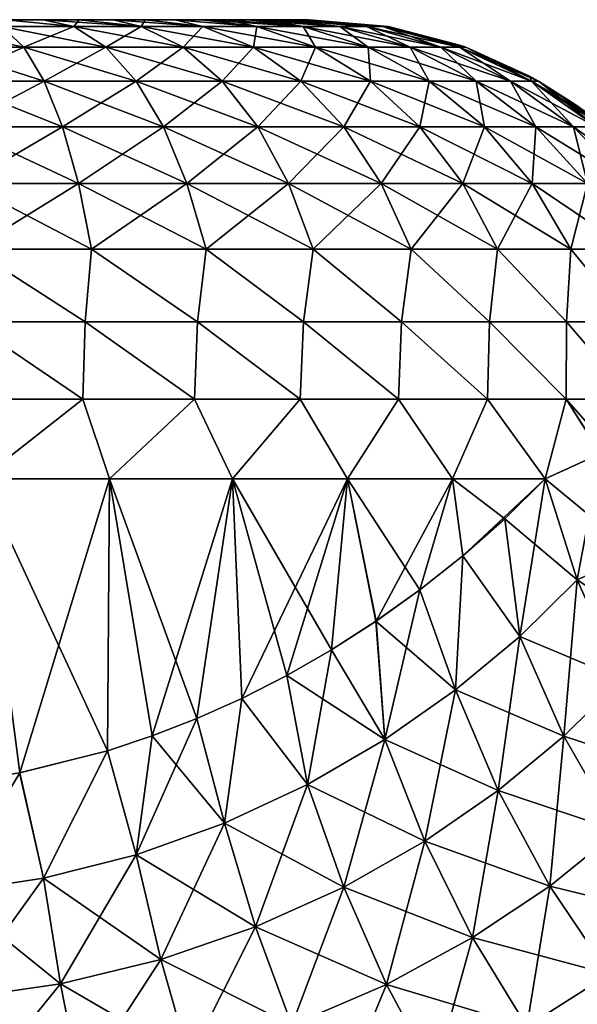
# Model space of a CAD drawing. Header units: metres. Extents: x -37.4 to 37.6, y -35 to 35.
# Tile 368 of 372: x 34 to 35.2, y 15.6 to 17.8. Entities that reach past the tile are written whole.
import ezdxf

# ---------------------------------------------------------------- set-up
doc = ezdxf.new("R2010")
doc.units = ezdxf.units.M
doc.layers.add('solid_506616_SW0001', color=7, linetype='CONTINUOUS')

msp = doc.modelspace()

# ---------------------------------------------------------------- linework, layer by layer
at = {"layer": 'solid_506616_SW0001'}
for points in [[(33.964108, 17.75, -143.490723), (34.112053, 17.73502, -143.616501), (33.955315, 17.73502, -143.674957)], [(33.964108, 17.75, -129.109268), (33.955315, 17.73502, -128.925049), (34.112053, 17.73502, -128.983505)], [(33.964108, 17.75, -143.490723), (34.045151, 17.75, -143.457397), (34.112053, 17.73502, -143.616501)], [(34.045151, 17.75, -129.142593), (34.045151, 17.75, -143.457397), (33.964108, 17.75, -143.490723)], [(34.045151, 17.75, -129.142593), (33.964108, 17.75, -143.490723), (33.964108, 17.75, -129.109268)], [(34.045151, 17.75, -129.142593), (33.964108, 17.75, -129.109268), (34.112053, 17.73502, -128.983505)], [(34.045151, 17.75, -143.457397), (34.123638, 17.75, -143.416733), (34.112053, 17.73502, -143.616501)], [(34.123638, 17.75, -129.183258), (34.123638, 17.75, -143.416733), (34.045151, 17.75, -143.457397)], [(34.123638, 17.75, -129.183258), (34.045151, 17.75, -143.457397), (34.045151, 17.75, -129.142593)], [(34.045151, 17.75, -129.142593), (34.112053, 17.73502, -128.983505), (34.258873, 17.73502, -129.063675)], [(34.123638, 17.75, -129.183258), (34.045151, 17.75, -129.142593), (34.258873, 17.73502, -129.063675)], [(34.123638, 17.75, -143.416733), (34.258873, 17.73502, -143.536316), (34.112053, 17.73502, -143.616501)], [(34.123638, 17.75, -143.416733), (34.197796, 17.75, -143.369705), (34.258873, 17.73502, -143.536316)], [(34.197796, 17.75, -129.230301), (34.197796, 17.75, -143.369705), (34.123638, 17.75, -143.416733)], [(34.197796, 17.75, -129.230301), (34.123638, 17.75, -143.416733), (34.123638, 17.75, -129.183258)], [(34.197796, 17.75, -129.230301), (34.123638, 17.75, -129.183258), (34.258873, 17.73502, -129.063675)], [(34.197796, 17.75, -143.369705), (34.267494, 17.75, -143.316269), (34.258873, 17.73502, -143.536316)], [(34.267494, 17.75, -129.283737), (34.267494, 17.75, -143.316269), (34.197796, 17.75, -143.369705)], [(34.267494, 17.75, -129.283737), (34.197796, 17.75, -143.369705), (34.197796, 17.75, -129.230301)], [(34.197796, 17.75, -129.230301), (34.258873, 17.73502, -129.063675), (34.392788, 17.73502, -129.163925)], [(34.267494, 17.75, -129.283737), (34.197796, 17.75, -129.230301), (34.392788, 17.73502, -129.163925)], [(34.267494, 17.75, -143.316269), (34.392788, 17.73502, -143.436081), (34.258873, 17.73502, -143.536316)], [(34.267494, 17.75, -143.316269), (34.332108, 17.75, -143.257111), (34.392788, 17.73502, -143.436081)], [(34.332108, 17.75, -129.342896), (34.332108, 17.75, -143.257111), (34.267494, 17.75, -143.316269)], [(34.332108, 17.75, -129.342896), (34.267494, 17.75, -143.316269), (34.267494, 17.75, -129.283737)], [(34.332108, 17.75, -129.342896), (34.267494, 17.75, -129.283737), (34.392788, 17.73502, -129.163925)], [(34.332108, 17.75, -143.257111), (34.511074, 17.73502, -143.317795), (34.392788, 17.73502, -143.436081)], [(34.332108, 17.75, -143.257111), (34.391262, 17.75, -143.19249), (34.511074, 17.73502, -143.317795)], [(34.391262, 17.75, -129.407501), (34.391262, 17.75, -143.19249), (34.332108, 17.75, -143.257111)], [(34.391262, 17.75, -129.407501), (34.332108, 17.75, -143.257111), (34.332108, 17.75, -129.342896)], [(34.332108, 17.75, -129.342896), (34.392788, 17.73502, -129.163925), (34.511074, 17.73502, -129.282211)], [(34.391262, 17.75, -129.407501), (34.332108, 17.75, -129.342896), (34.511074, 17.73502, -129.282211)], [(34.391262, 17.75, -143.19249), (34.444702, 17.75, -143.122803), (34.511074, 17.73502, -143.317795)], [(34.444702, 17.75, -129.477203), (34.444702, 17.75, -143.122803), (34.391262, 17.75, -143.19249)], [(34.444702, 17.75, -129.477203), (34.391262, 17.75, -143.19249), (34.391262, 17.75, -129.407501)], [(34.391262, 17.75, -129.407501), (34.511074, 17.73502, -129.282211), (34.611324, 17.73502, -129.416122)], [(34.444702, 17.75, -129.477203), (34.391262, 17.75, -129.407501), (34.611324, 17.73502, -129.416122)], [(34.444702, 17.75, -143.122803), (34.611324, 17.73502, -143.183868), (34.511074, 17.73502, -143.317795)], [(34.444702, 17.75, -143.122803), (34.491737, 17.75, -143.048645), (34.611324, 17.73502, -143.183868)], [(34.491737, 17.75, -129.551361), (34.491737, 17.75, -143.048645), (34.444702, 17.75, -143.122803)], [(34.491737, 17.75, -129.551361), (34.444702, 17.75, -143.122803), (34.444702, 17.75, -129.477203)], [(34.491737, 17.75, -129.551361), (34.444702, 17.75, -129.477203), (34.611324, 17.73502, -129.416122)], [(34.491737, 17.75, -143.048645), (34.532406, 17.75, -142.970154), (34.611324, 17.73502, -143.183868)], [(34.532406, 17.75, -129.629852), (34.532406, 17.75, -142.970154), (34.491737, 17.75, -143.048645)], [(34.532406, 17.75, -129.629852), (34.491737, 17.75, -143.048645), (34.491737, 17.75, -129.551361)], [(34.491737, 17.75, -129.551361), (34.611324, 17.73502, -129.416122), (34.691494, 17.73502, -129.562943)], [(34.532406, 17.75, -129.629852), (34.491737, 17.75, -129.551361), (34.691494, 17.73502, -129.562943)], [(34.532406, 17.75, -142.970154), (34.691494, 17.73502, -143.037048), (34.611324, 17.73502, -143.183868)], [(34.532406, 17.75, -142.970154), (34.565723, 17.75, -142.889114), (34.691494, 17.73502, -143.037048)], [(34.565723, 17.75, -129.710892), (34.565723, 17.75, -142.889114), (34.532406, 17.75, -142.970154)], [(34.565723, 17.75, -129.710892), (34.532406, 17.75, -142.970154), (34.532406, 17.75, -129.629852)], [(34.565723, 17.75, -129.710892), (34.532406, 17.75, -129.629852), (34.691494, 17.73502, -129.562943)], [(34.565723, 17.75, -142.889114), (34.749954, 17.73502, -142.88031), (34.691494, 17.73502, -143.037048)], [(34.565723, 17.75, -142.889114), (34.591797, 17.75, -142.805206), (34.749954, 17.73502, -142.88031)], [(34.591797, 17.75, -129.7948), (34.591797, 17.75, -142.805206), (34.565723, 17.75, -142.889114)], [(34.591797, 17.75, -129.7948), (34.565723, 17.75, -142.889114), (34.565723, 17.75, -129.710892)], [(34.565723, 17.75, -129.710892), (34.691494, 17.73502, -129.562943), (34.749954, 17.73502, -129.719681)], [(34.591797, 17.75, -129.7948), (34.565723, 17.75, -129.710892), (34.749954, 17.73502, -129.719681)], [(34.591797, 17.75, -142.805206), (34.61039, 17.75, -142.720551), (34.749954, 17.73502, -142.88031)], [(34.61039, 17.75, -129.879456), (34.61039, 17.75, -142.720551), (34.591797, 17.75, -142.805206)], [(34.61039, 17.75, -129.879456), (34.591797, 17.75, -142.805206), (34.591797, 17.75, -129.7948)], [(34.591797, 17.75, -129.7948), (34.749954, 17.73502, -129.719681), (34.785511, 17.73502, -129.883148)], [(34.61039, 17.75, -129.879456), (34.591797, 17.75, -129.7948), (34.785511, 17.73502, -129.883148)], [(34.61039, 17.75, -142.720551), (34.785511, 17.73502, -142.716858), (34.749954, 17.73502, -142.88031)], [(34.61039, 17.75, -142.720551), (34.621441, 17.75, -142.635605), (34.785511, 17.73502, -142.716858)], [(34.621441, 17.75, -129.964386), (34.621441, 17.75, -142.635605), (34.61039, 17.75, -142.720551)], [(34.621441, 17.75, -129.964386), (34.61039, 17.75, -142.720551), (34.61039, 17.75, -129.879456)], [(34.621441, 17.75, -129.964386), (34.61039, 17.75, -129.879456), (34.785511, 17.73502, -129.883148)], [(34.621441, 17.75, -142.635605), (34.625, 17.75, -142.550003), (34.785511, 17.73502, -142.716858)], [(34.625, 17.75, -130.050003), (34.625, 17.75, -142.550003), (34.621441, 17.75, -142.635605)], [(34.621441, 17.75, -129.964386), (34.625, 17.75, -130.050003), (34.621441, 17.75, -142.635605)], [(34.621441, 17.75, -129.964386), (34.785511, 17.73502, -129.883148), (34.797443, 17.73502, -130.050003)], [(34.621441, 17.75, -129.964386), (34.797443, 17.73502, -130.050003), (34.625, 17.75, -130.050003)], [(34.625, 17.75, -142.550003), (34.797443, 17.73502, -142.550003), (34.785511, 17.73502, -142.716858)], [(34.797443, 17.73502, -130.050003), (34.797443, 17.73502, -142.550003), (34.625, 17.75, -142.550003)], [(34.625, 17.75, -130.050003), (34.797443, 17.73502, -130.050003), (34.625, 17.75, -142.550003)], [(33.791855, 17.73502, -128.889496), (33.815849, 17.69005, -128.72261), (34.002815, 17.69005, -128.76329)], [(33.955315, 17.73502, -128.925049), (33.791855, 17.73502, -128.889496), (34.002815, 17.69005, -128.76329)], [(33.955315, 17.73502, -143.674957), (34.002815, 17.69005, -143.836716), (33.815849, 17.69005, -143.87738)], [(33.955315, 17.73502, -143.674957), (34.112053, 17.73502, -143.616501), (34.002815, 17.69005, -143.836716)], [(33.955315, 17.73502, -128.925049), (34.002815, 17.69005, -128.76329), (34.182087, 17.69005, -128.830154)], [(34.112053, 17.73502, -128.983505), (33.955315, 17.73502, -128.925049), (34.182087, 17.69005, -128.830154)], [(34.112053, 17.73502, -143.616501), (34.182087, 17.69005, -143.769852), (34.002815, 17.69005, -143.836716)], [(34.112053, 17.73502, -143.616501), (34.258873, 17.73502, -143.536316), (34.182087, 17.69005, -143.769852)], [(34.112053, 17.73502, -128.983505), (34.182087, 17.69005, -128.830154), (34.350018, 17.69005, -128.921844)], [(34.258873, 17.73502, -129.063675), (34.112053, 17.73502, -128.983505), (34.350018, 17.69005, -128.921844)], [(34.258873, 17.73502, -143.536316), (34.350018, 17.69005, -143.678146), (34.182087, 17.69005, -143.769852)], [(34.258873, 17.73502, -143.536316), (34.392788, 17.73502, -143.436081), (34.350018, 17.69005, -143.678146)], [(34.258873, 17.73502, -129.063675), (34.350018, 17.69005, -128.921844), (34.503193, 17.69005, -129.036514)], [(34.392788, 17.73502, -129.163925), (34.258873, 17.73502, -129.063675), (34.503193, 17.69005, -129.036514)], [(34.392788, 17.73502, -143.436081), (34.503193, 17.69005, -143.563492), (34.350018, 17.69005, -143.678146)], [(34.392788, 17.73502, -143.436081), (34.511074, 17.73502, -143.317795), (34.503193, 17.69005, -143.563492)], [(34.392788, 17.73502, -129.163925), (34.503193, 17.69005, -129.036514), (34.638489, 17.69005, -129.171814)], [(34.511074, 17.73502, -129.282211), (34.392788, 17.73502, -129.163925), (34.638489, 17.69005, -129.171814)], [(34.511074, 17.73502, -143.317795), (34.638489, 17.69005, -143.428192), (34.503193, 17.69005, -143.563492)], [(34.511074, 17.73502, -143.317795), (34.611324, 17.73502, -143.183868), (34.638489, 17.69005, -143.428192)], [(34.511074, 17.73502, -129.282211), (34.638489, 17.69005, -129.171814), (34.753151, 17.69005, -129.324982)], [(34.611324, 17.73502, -129.416122), (34.511074, 17.73502, -129.282211), (34.753151, 17.69005, -129.324982)], [(34.611324, 17.73502, -143.183868), (34.753151, 17.69005, -143.275024), (34.638489, 17.69005, -143.428192)], [(34.611324, 17.73502, -143.183868), (34.691494, 17.73502, -143.037048), (34.753151, 17.69005, -143.275024)], [(34.611324, 17.73502, -129.416122), (34.753151, 17.69005, -129.324982), (34.844849, 17.69005, -129.49292)], [(34.691494, 17.73502, -129.562943), (34.611324, 17.73502, -129.416122), (34.844849, 17.69005, -129.49292)], [(34.691494, 17.73502, -143.037048), (34.844849, 17.69005, -143.107086), (34.753151, 17.69005, -143.275024)], [(34.691494, 17.73502, -143.037048), (34.749954, 17.73502, -142.88031), (34.844849, 17.69005, -143.107086)], [(34.691494, 17.73502, -129.562943), (34.844849, 17.69005, -129.49292), (34.911713, 17.69005, -129.67218)], [(34.749954, 17.73502, -129.719681), (34.691494, 17.73502, -129.562943), (34.911713, 17.69005, -129.67218)], [(34.749954, 17.73502, -142.88031), (34.911713, 17.69005, -142.927811), (34.844849, 17.69005, -143.107086)], [(34.749954, 17.73502, -142.88031), (34.785511, 17.73502, -142.716858), (34.911713, 17.69005, -142.927811)], [(34.749954, 17.73502, -129.719681), (34.911713, 17.69005, -129.67218), (34.952385, 17.69005, -129.859146)], [(34.785511, 17.73502, -129.883148), (34.749954, 17.73502, -129.719681), (34.952385, 17.69005, -129.859146)], [(34.785511, 17.73502, -142.716858), (34.952385, 17.69005, -142.740845), (34.911713, 17.69005, -142.927811)], [(34.785511, 17.73502, -142.716858), (34.797443, 17.73502, -142.550003), (34.952385, 17.69005, -142.740845)], [(34.785511, 17.73502, -129.883148), (34.966038, 17.69005, -130.050003), (34.952473, 17.69486, -130.050003)], [(34.785511, 17.73502, -129.883148), (34.952385, 17.69005, -129.859146), (34.966038, 17.69005, -130.050003)], [(34.785511, 17.73502, -129.883148), (34.952473, 17.69486, -130.050003), (34.797443, 17.73502, -130.050003)], [(34.797443, 17.73502, -142.550003), (34.952473, 17.69486, -142.550003), (34.952385, 17.69005, -142.740845)], [(34.952473, 17.69486, -130.050003), (34.952473, 17.69486, -142.550003), (34.797443, 17.73502, -142.550003)], [(34.797443, 17.73502, -130.050003), (34.952473, 17.69486, -130.050003), (34.797443, 17.73502, -142.550003)], [(33.815849, 17.69005, -143.87738), (34.002815, 17.69005, -143.836716), (33.838364, 17.616461, -144.033981)], [(33.815849, 17.69005, -128.72261), (33.838364, 17.616461, -128.56601), (34.047386, 17.616461, -128.611481)], [(34.002815, 17.69005, -128.76329), (33.815849, 17.69005, -128.72261), (34.047386, 17.616461, -128.611481)], [(34.002815, 17.69005, -143.836716), (34.047386, 17.616461, -143.98851), (33.838364, 17.616461, -144.033981)], [(34.002815, 17.69005, -143.836716), (34.182087, 17.69005, -143.769852), (34.047386, 17.616461, -143.98851)], [(34.002815, 17.69005, -128.76329), (34.047386, 17.616461, -128.611481), (34.24781, 17.616461, -128.686234)], [(34.182087, 17.69005, -128.830154), (34.002815, 17.69005, -128.76329), (34.24781, 17.616461, -128.686234)], [(34.182087, 17.69005, -143.769852), (34.24781, 17.616461, -143.913757), (34.047386, 17.616461, -143.98851)], [(34.182087, 17.69005, -143.769852), (34.350018, 17.69005, -143.678146), (34.24781, 17.616461, -143.913757)], [(34.182087, 17.69005, -128.830154), (34.24781, 17.616461, -128.686234), (34.435551, 17.616461, -128.788757)], [(34.350018, 17.69005, -128.921844), (34.182087, 17.69005, -128.830154), (34.435551, 17.616461, -128.788757)], [(34.350018, 17.69005, -143.678146), (34.435551, 17.616461, -143.811249), (34.24781, 17.616461, -143.913757)], [(34.350018, 17.69005, -143.678146), (34.503193, 17.69005, -143.563492), (34.435551, 17.616461, -143.811249)], [(34.350018, 17.69005, -128.921844), (34.435551, 17.616461, -128.788757), (34.606796, 17.616461, -128.916946)], [(34.503193, 17.69005, -129.036514), (34.350018, 17.69005, -128.921844), (34.606796, 17.616461, -128.916946)], [(34.503193, 17.69005, -143.563492), (34.606796, 17.616461, -143.68306), (34.435551, 17.616461, -143.811249)], [(34.503193, 17.69005, -143.563492), (34.638489, 17.69005, -143.428192), (34.606796, 17.616461, -143.68306)], [(34.503193, 17.69005, -129.036514), (34.606796, 17.616461, -128.916946), (34.758053, 17.616461, -129.068207)], [(34.638489, 17.69005, -129.171814), (34.503193, 17.69005, -129.036514), (34.758053, 17.616461, -129.068207)], [(34.638489, 17.69005, -143.428192), (34.758053, 17.616461, -143.531799), (34.606796, 17.616461, -143.68306)], [(34.638489, 17.69005, -143.428192), (34.753151, 17.69005, -143.275024), (34.758053, 17.616461, -143.531799)], [(34.638489, 17.69005, -129.171814), (34.758053, 17.616461, -129.068207), (34.886246, 17.616461, -129.239441)], [(34.753151, 17.69005, -129.324982), (34.638489, 17.69005, -129.171814), (34.886246, 17.616461, -129.239441)], [(34.753151, 17.69005, -143.275024), (34.886246, 17.616461, -143.36055), (34.758053, 17.616461, -143.531799)], [(34.753151, 17.69005, -143.275024), (34.844849, 17.69005, -143.107086), (34.886246, 17.616461, -143.36055)], [(34.753151, 17.69005, -129.324982), (34.886246, 17.616461, -129.239441), (34.988762, 17.616461, -129.427185)], [(34.844849, 17.69005, -129.49292), (34.753151, 17.69005, -129.324982), (34.988762, 17.616461, -129.427185)], [(34.844849, 17.69005, -143.107086), (34.988762, 17.616461, -143.172806), (34.886246, 17.616461, -143.36055)], [(34.844849, 17.69005, -143.107086), (34.911713, 17.69005, -142.927811), (34.988762, 17.616461, -143.172806)], [(34.844849, 17.69005, -129.49292), (34.988762, 17.616461, -129.427185), (35.063515, 17.616461, -129.627609)], [(34.911713, 17.69005, -129.67218), (34.844849, 17.69005, -129.49292), (35.063515, 17.616461, -129.627609)], [(34.911713, 17.69005, -142.927811), (35.063515, 17.616461, -142.972382), (34.988762, 17.616461, -143.172806)], [(34.911713, 17.69005, -142.927811), (34.952385, 17.69005, -142.740845), (35.063515, 17.616461, -142.972382)], [(34.911713, 17.69005, -129.67218), (35.063515, 17.616461, -129.627609), (35.108982, 17.616461, -129.836639)], [(34.952385, 17.69005, -129.859146), (34.911713, 17.69005, -129.67218), (35.108982, 17.616461, -129.836639)], [(34.952473, 17.69486, -142.550003), (34.966038, 17.69005, -142.550003), (34.952385, 17.69005, -142.740845)], [(34.952385, 17.69005, -142.740845), (35.108982, 17.616461, -142.763367), (35.063515, 17.616461, -142.972382)], [(34.952385, 17.69005, -142.740845), (34.966038, 17.69005, -142.550003), (35.108982, 17.616461, -142.763367)], [(34.952385, 17.69005, -129.859146), (35.124245, 17.616461, -130.050003), (35.104809, 17.627373, -130.050003)], [(34.952385, 17.69005, -129.859146), (35.108982, 17.616461, -129.836639), (35.124245, 17.616461, -130.050003)], [(34.952385, 17.69005, -129.859146), (35.104809, 17.627373, -130.050003), (34.966038, 17.69005, -130.050003)], [(34.966038, 17.69005, -130.050003), (34.966038, 17.69005, -142.550003), (34.952473, 17.69486, -142.550003)], [(34.952473, 17.69486, -130.050003), (34.966038, 17.69005, -130.050003), (34.952473, 17.69486, -142.550003)], [(34.966038, 17.69005, -142.550003), (35.104809, 17.627373, -142.550003), (35.108982, 17.616461, -142.763367)], [(35.104809, 17.627373, -130.050003), (35.104809, 17.627373, -142.550003), (34.966038, 17.69005, -142.550003)], [(34.966038, 17.69005, -130.050003), (35.104809, 17.627373, -130.050003), (34.966038, 17.69005, -142.550003)], [(35.104809, 17.627373, -142.550003), (35.124245, 17.616461, -142.550003), (35.108982, 17.616461, -142.763367)], [(35.124245, 17.616461, -130.050003), (35.124245, 17.616461, -142.550003), (35.104809, 17.627373, -142.550003)], [(35.104809, 17.627373, -130.050003), (35.124245, 17.616461, -130.050003), (35.104809, 17.627373, -142.550003)], [(33.838364, 17.616461, -144.033981), (34.047386, 17.616461, -143.98851), (33.858715, 17.516493, -144.175537)], [(33.838364, 17.616461, -128.56601), (33.858715, 17.516493, -128.424469), (34.087677, 17.516493, -128.474274)], [(34.047386, 17.616461, -128.611481), (33.838364, 17.616461, -128.56601), (34.087677, 17.516493, -128.474274)], [(34.047386, 17.616461, -143.98851), (34.087677, 17.516493, -144.125732), (33.858715, 17.516493, -144.175537)], [(34.047386, 17.616461, -143.98851), (34.24781, 17.616461, -143.913757), (34.087677, 17.516493, -144.125732)], [(34.047386, 17.616461, -128.611481), (34.087677, 17.516493, -128.474274), (34.307217, 17.516493, -128.556152)], [(34.24781, 17.616461, -128.686234), (34.047386, 17.616461, -128.611481), (34.307217, 17.516493, -128.556152)], [(34.24781, 17.616461, -143.913757), (34.307217, 17.516493, -144.043839), (34.087677, 17.516493, -144.125732)], [(34.24781, 17.616461, -143.913757), (34.435551, 17.616461, -143.811249), (34.307217, 17.516493, -144.043839)], [(34.24781, 17.616461, -128.686234), (34.307217, 17.516493, -128.556152), (34.512867, 17.516493, -128.668442)], [(34.435551, 17.616461, -128.788757), (34.24781, 17.616461, -128.686234), (34.512867, 17.516493, -128.668442)], [(34.435551, 17.616461, -143.811249), (34.512867, 17.516493, -143.931549), (34.307217, 17.516493, -144.043839)], [(34.435551, 17.616461, -143.811249), (34.606796, 17.616461, -143.68306), (34.512867, 17.516493, -143.931549)], [(34.435551, 17.616461, -128.788757), (34.512867, 17.516493, -128.668442), (34.700447, 17.516493, -128.808868)], [(34.606796, 17.616461, -128.916946), (34.435551, 17.616461, -128.788757), (34.700447, 17.516493, -128.808868)], [(34.606796, 17.616461, -143.68306), (34.700447, 17.516493, -143.791138), (34.512867, 17.516493, -143.931549)], [(34.606796, 17.616461, -143.68306), (34.758053, 17.616461, -143.531799), (34.700447, 17.516493, -143.791138)], [(34.606796, 17.616461, -128.916946), (34.700447, 17.516493, -128.808868), (34.866131, 17.516493, -128.974548)], [(34.758053, 17.616461, -129.068207), (34.606796, 17.616461, -128.916946), (34.866131, 17.516493, -128.974548)], [(34.758053, 17.616461, -143.531799), (34.866131, 17.516493, -143.625443), (34.700447, 17.516493, -143.791138)], [(34.758053, 17.616461, -143.531799), (34.886246, 17.616461, -143.36055), (34.866131, 17.516493, -143.625443)], [(34.758053, 17.616461, -129.068207), (34.866131, 17.516493, -128.974548), (35.00655, 17.516493, -129.162125)], [(34.886246, 17.616461, -129.239441), (34.758053, 17.616461, -129.068207), (35.00655, 17.516493, -129.162125)], [(34.886246, 17.616461, -143.36055), (35.00655, 17.516493, -143.437866), (34.866131, 17.516493, -143.625443)], [(34.886246, 17.616461, -143.36055), (34.988762, 17.616461, -143.172806), (35.00655, 17.516493, -143.437866)], [(34.886246, 17.616461, -129.239441), (35.00655, 17.516493, -129.162125), (35.118847, 17.516493, -129.367783)], [(34.988762, 17.616461, -129.427185), (34.886246, 17.616461, -129.239441), (35.118847, 17.516493, -129.367783)], [(34.988762, 17.616461, -143.172806), (35.118847, 17.516493, -143.232224), (35.00655, 17.516493, -143.437866)], [(34.988762, 17.616461, -143.172806), (35.063515, 17.616461, -142.972382), (35.118847, 17.516493, -143.232224)], [(34.988762, 17.616461, -129.427185), (35.118847, 17.516493, -129.367783), (35.200729, 17.516493, -129.587326)], [(35.063515, 17.616461, -129.627609), (34.988762, 17.616461, -129.427185), (35.200729, 17.516493, -129.587326)], [(35.063515, 17.616461, -142.972382), (35.200729, 17.516493, -143.01268), (35.118847, 17.516493, -143.232224)], [(35.063515, 17.616461, -142.972382), (35.108982, 17.616461, -142.763367), (35.200729, 17.516493, -143.01268)], [(35.063515, 17.616461, -129.627609), (35.200729, 17.516493, -129.587326), (35.250538, 17.516493, -129.816284)], [(35.108982, 17.616461, -129.836639), (35.063515, 17.616461, -129.627609), (35.250538, 17.516493, -129.816284)], [(35.108982, 17.616461, -142.763367), (35.250538, 17.516493, -142.783722), (35.200729, 17.516493, -143.01268)], [(35.108982, 17.616461, -142.763367), (35.124245, 17.616461, -142.550003), (35.250538, 17.516493, -142.783722)], [(35.108982, 17.616461, -129.836639), (35.267254, 17.516493, -130.050003), (35.243828, 17.535526, -130.050003)], [(35.108982, 17.616461, -129.836639), (35.250538, 17.516493, -129.816284), (35.267254, 17.516493, -130.050003)], [(35.108982, 17.616461, -129.836639), (35.243828, 17.535526, -130.050003), (35.124245, 17.616461, -130.050003)], [(35.124245, 17.616461, -142.550003), (35.243828, 17.535526, -142.550003), (35.250538, 17.516493, -142.783722)], [(35.209465, 17.561419, -137.207443), (35.243828, 17.535526, -142.550003), (35.124245, 17.616461, -142.550003)], [(35.124245, 17.616461, -130.050003), (35.243828, 17.535526, -130.050003), (35.124245, 17.616461, -142.550003)], [(35.197372, 17.569994, -136.305038), (35.124245, 17.616461, -142.550003), (35.243828, 17.535526, -130.050003)], [(35.197372, 17.569994, -136.305038), (35.209465, 17.561419, -137.207443), (35.124245, 17.616461, -142.550003)], [(35.209202, 17.561609, -135.402588), (35.197372, 17.569994, -136.305038), (35.243828, 17.535526, -130.050003)], [(35.258163, 17.527126, -137.3582), (35.209465, 17.561419, -137.207443), (35.197372, 17.569994, -136.305038)], [(35.213486, 17.55892, -136.300003), (35.197372, 17.569994, -136.305038), (35.209202, 17.561609, -135.402588)], [(35.258163, 17.527126, -137.3582), (35.197372, 17.569994, -136.305038), (35.213486, 17.55892, -136.300003)], [(33.858715, 17.516493, -144.175537), (34.087677, 17.516493, -144.125732), (33.876286, 17.393188, -144.297729)], [(33.858715, 17.516493, -128.424469), (33.876286, 17.393188, -128.302261), (34.122456, 17.393188, -128.35582)], [(34.087677, 17.516493, -128.474274), (33.858715, 17.516493, -128.424469), (34.122456, 17.393188, -128.35582)], [(34.087677, 17.516493, -144.125732), (34.122456, 17.393188, -144.244186), (33.876286, 17.393188, -144.297729)], [(34.087677, 17.516493, -144.125732), (34.307217, 17.516493, -144.043839), (34.122456, 17.393188, -144.244186)], [(34.087677, 17.516493, -128.474274), (34.122456, 17.393188, -128.35582), (34.358501, 17.393188, -128.443863)], [(34.307217, 17.516493, -128.556152), (34.087677, 17.516493, -128.474274), (34.358501, 17.393188, -128.443863)], [(34.307217, 17.516493, -144.043839), (34.358501, 17.393188, -144.156143), (34.122456, 17.393188, -144.244186)], [(34.307217, 17.516493, -144.043839), (34.512867, 17.516493, -143.931549), (34.358501, 17.393188, -144.156143)], [(34.307217, 17.516493, -128.556152), (34.358501, 17.393188, -128.443863), (34.579613, 17.393188, -128.56459)], [(34.512867, 17.516493, -128.668442), (34.307217, 17.516493, -128.556152), (34.579613, 17.393188, -128.56459)], [(34.512867, 17.516493, -143.931549), (34.579613, 17.393188, -144.0354), (34.358501, 17.393188, -144.156143)], [(34.512867, 17.516493, -143.931549), (34.700447, 17.516493, -143.791138), (34.579613, 17.393188, -144.0354)], [(34.512867, 17.516493, -128.668442), (34.579613, 17.393188, -128.56459), (34.781292, 17.393188, -128.715561)], [(34.700447, 17.516493, -128.808868), (34.512867, 17.516493, -128.668442), (34.781292, 17.393188, -128.715561)], [(34.700447, 17.516493, -143.791138), (34.781292, 17.393188, -143.88443), (34.579613, 17.393188, -144.0354)], [(34.700447, 17.516493, -143.791138), (34.866131, 17.516493, -143.625443), (34.781292, 17.393188, -143.88443)], [(34.700447, 17.516493, -128.808868), (34.781292, 17.393188, -128.715561), (34.959435, 17.393188, -128.893707)], [(34.866131, 17.516493, -128.974548), (34.700447, 17.516493, -128.808868), (34.959435, 17.393188, -128.893707)], [(34.866131, 17.516493, -143.625443), (34.959435, 17.393188, -143.706299), (34.781292, 17.393188, -143.88443)], [(34.866131, 17.516493, -143.625443), (35.00655, 17.516493, -143.437866), (34.959435, 17.393188, -143.706299)], [(34.866131, 17.516493, -128.974548), (34.959435, 17.393188, -128.893707), (35.110409, 17.393188, -129.095383)], [(35.00655, 17.516493, -129.162125), (34.866131, 17.516493, -128.974548), (35.110409, 17.393188, -129.095383)], [(35.00655, 17.516493, -143.437866), (35.110409, 17.393188, -143.504608), (34.959435, 17.393188, -143.706299)], [(35.00655, 17.516493, -143.437866), (35.118847, 17.516493, -143.232224), (35.110409, 17.393188, -143.504608)], [(35.00655, 17.516493, -129.162125), (35.110409, 17.393188, -129.095383), (35.231144, 17.393188, -129.316498)], [(35.118847, 17.516493, -129.367783), (35.00655, 17.516493, -129.162125), (35.231144, 17.393188, -129.316498)], [(35.118847, 17.516493, -143.232224), (35.231144, 17.393188, -143.283508), (35.110409, 17.393188, -143.504608)], [(35.118847, 17.516493, -143.232224), (35.200729, 17.516493, -143.01268), (35.231144, 17.393188, -143.283508)], [(35.118847, 17.516493, -129.367783), (35.231144, 17.393188, -129.316498), (35.319183, 17.393188, -129.552536)], [(35.200729, 17.516493, -129.587326), (35.118847, 17.516493, -129.367783), (35.319183, 17.393188, -129.552536)], [(35.200729, 17.516493, -143.01268), (35.319183, 17.393188, -143.047455), (35.231144, 17.393188, -143.283508)], [(35.200729, 17.516493, -143.01268), (35.250538, 17.516493, -142.783722), (35.319183, 17.393188, -143.047455)], [(35.200729, 17.516493, -129.587326), (35.319183, 17.393188, -129.552536), (35.372734, 17.393188, -129.798706)], [(35.250538, 17.516493, -129.816284), (35.200729, 17.516493, -129.587326), (35.372734, 17.393188, -129.798706)], [(33.876286, 17.393188, -144.297729), (34.122456, 17.393188, -144.244186), (33.890537, 17.250301, -144.396866)], [(33.876286, 17.393188, -128.302261), (33.890537, 17.250301, -128.20314), (34.150669, 17.250301, -128.259735)], [(34.122456, 17.393188, -128.35582), (33.876286, 17.393188, -128.302261), (34.150669, 17.250301, -128.259735)], [(34.122456, 17.393188, -144.244186), (34.150669, 17.250301, -144.340271), (33.890537, 17.250301, -144.396866)], [(34.122456, 17.393188, -144.244186), (34.358501, 17.393188, -144.156143), (34.150669, 17.250301, -144.340271)], [(34.122456, 17.393188, -128.35582), (34.150669, 17.250301, -128.259735), (34.400101, 17.250301, -128.352768)], [(34.358501, 17.393188, -128.443863), (34.122456, 17.393188, -128.35582), (34.400101, 17.250301, -128.352768)], [(34.358501, 17.393188, -144.156143), (34.400101, 17.250301, -144.247238), (34.150669, 17.250301, -144.340271)], [(34.358501, 17.393188, -144.156143), (34.579613, 17.393188, -144.0354), (34.400101, 17.250301, -144.247238)], [(34.358501, 17.393188, -128.443863), (34.400101, 17.250301, -128.352768), (34.633755, 17.250301, -128.480347)], [(34.579613, 17.393188, -128.56459), (34.358501, 17.393188, -128.443863), (34.633755, 17.250301, -128.480347)], [(34.579613, 17.393188, -144.0354), (34.633755, 17.250301, -144.119659), (34.400101, 17.250301, -144.247238)], [(34.579613, 17.393188, -144.0354), (34.781292, 17.393188, -143.88443), (34.633755, 17.250301, -144.119659)], [(34.579613, 17.393188, -128.56459), (34.633755, 17.250301, -128.480347), (34.846874, 17.250301, -128.639877)], [(34.781292, 17.393188, -128.715561), (34.579613, 17.393188, -128.56459), (34.846874, 17.250301, -128.639877)], [(34.781292, 17.393188, -143.88443), (34.846874, 17.250301, -143.960114), (34.633755, 17.250301, -144.119659)], [(34.781292, 17.393188, -143.88443), (34.959435, 17.393188, -143.706299), (34.846874, 17.250301, -143.960114)], [(34.781292, 17.393188, -128.715561), (34.846874, 17.250301, -128.639877), (35.035114, 17.250301, -128.828125)], [(34.959435, 17.393188, -128.893707), (34.781292, 17.393188, -128.715561), (35.035114, 17.250301, -128.828125)], [(34.959435, 17.393188, -143.706299), (35.035114, 17.250301, -143.771866), (34.846874, 17.250301, -143.960114)], [(34.959435, 17.393188, -143.706299), (35.110409, 17.393188, -143.504608), (35.035114, 17.250301, -143.771866)], [(34.959435, 17.393188, -128.893707), (35.035114, 17.250301, -128.828125), (35.194653, 17.250301, -129.041245)], [(35.110409, 17.393188, -129.095383), (34.959435, 17.393188, -128.893707), (35.194653, 17.250301, -129.041245)], [(35.110409, 17.393188, -143.504608), (35.194653, 17.250301, -143.558762), (35.035114, 17.250301, -143.771866)], [(35.110409, 17.393188, -143.504608), (35.231144, 17.393188, -143.283508), (35.194653, 17.250301, -143.558762)], [(35.110409, 17.393188, -129.095383), (35.194653, 17.250301, -129.041245), (35.322239, 17.250301, -129.274902)], [(35.231144, 17.393188, -129.316498), (35.110409, 17.393188, -129.095383), (35.322239, 17.250301, -129.274902)], [(35.231144, 17.393188, -143.283508), (35.322239, 17.250301, -143.325104), (35.194653, 17.250301, -143.558762)], [(34.136738, 17.092184, -144.420914), (33.883167, 17.092184, -144.472382), (33.890537, 17.250301, -144.396866)], [(33.890537, 17.250301, -128.20314), (33.883167, 17.092184, -128.127625), (34.136738, 17.092184, -128.179092)], [(34.136738, 17.092184, -144.420914), (33.890537, 17.250301, -144.396866), (34.150669, 17.250301, -144.340271)], [(34.150669, 17.250301, -128.259735), (33.890537, 17.250301, -128.20314), (34.136738, 17.092184, -128.179092)], [(34.381203, 17.092184, -144.336151), (34.136738, 17.092184, -144.420914), (34.150669, 17.250301, -144.340271)], [(34.150669, 17.250301, -128.259735), (34.136738, 17.092184, -128.179092), (34.381207, 17.092184, -128.263855)], [(34.381203, 17.092184, -144.336151), (34.150669, 17.250301, -144.340271), (34.400101, 17.250301, -144.247238)], [(34.400101, 17.250301, -128.352768), (34.150669, 17.250301, -128.259735), (34.381207, 17.092184, -128.263855)], [(34.612213, 17.092184, -144.219604), (34.381203, 17.092184, -144.336151), (34.400101, 17.250301, -144.247238)], [(34.400101, 17.250301, -128.352768), (34.381207, 17.092184, -128.263855), (34.612213, 17.092184, -128.380386)], [(34.612213, 17.092184, -144.219604), (34.400101, 17.250301, -144.247238), (34.633755, 17.250301, -144.119659)], [(34.633755, 17.250301, -128.480347), (34.400101, 17.250301, -128.352768), (34.612213, 17.092184, -128.380386)], [(34.825657, 17.092184, -144.073349), (34.612213, 17.092184, -144.219604), (34.633755, 17.250301, -144.119659)], [(34.633755, 17.250301, -128.480347), (34.612213, 17.092184, -128.380386), (34.825657, 17.092184, -128.526642)], [(34.825657, 17.092184, -144.073349), (34.633755, 17.250301, -144.119659), (34.846874, 17.250301, -143.960114)], [(34.846874, 17.250301, -128.639877), (34.633755, 17.250301, -128.480347), (34.825657, 17.092184, -128.526642)], [(35.017731, 17.092184, -143.899994), (34.825657, 17.092184, -144.073349), (34.846874, 17.250301, -143.960114)], [(34.846874, 17.250301, -128.639877), (34.825657, 17.092184, -128.526642), (35.017731, 17.092184, -128.700012)], [(35.017731, 17.092184, -143.899994), (34.846874, 17.250301, -143.960114), (35.035114, 17.250301, -143.771866)], [(35.035114, 17.250301, -128.828125), (34.846874, 17.250301, -128.639877), (35.017731, 17.092184, -128.700012)], [(35.185024, 17.092184, -143.702606), (35.017731, 17.092184, -143.899994), (35.035114, 17.250301, -143.771866)], [(35.035114, 17.250301, -128.828125), (35.017731, 17.092184, -128.700012), (35.185024, 17.092184, -128.8974)], [(35.185024, 17.092184, -143.702606), (35.035114, 17.250301, -143.771866), (35.194653, 17.250301, -143.558762)], [(35.194653, 17.250301, -129.041245), (35.035114, 17.250301, -128.828125), (35.185024, 17.092184, -128.8974)], [(35.324558, 17.092184, -143.484711), (35.185024, 17.092184, -143.702606), (35.194653, 17.250301, -143.558762)], [(35.194653, 17.250301, -129.041245), (35.185024, 17.092184, -128.8974), (35.324558, 17.092184, -129.115295)], [(35.324558, 17.092184, -143.484711), (35.194653, 17.250301, -143.558762), (35.322239, 17.250301, -143.325104)], [(35.322239, 17.250301, -129.274902), (35.194653, 17.250301, -129.041245), (35.324558, 17.092184, -129.115295)], [(34.131958, 16.923649, -144.468979), (33.880608, 16.923649, -144.51828), (33.883167, 17.092184, -144.472382)], [(33.883167, 17.092184, -128.127625), (33.880608, 16.923649, -128.081726), (34.131958, 16.923649, -128.131027)], [(34.131958, 16.923649, -144.468979), (33.883167, 17.092184, -144.472382), (34.136738, 17.092184, -144.420914)], [(34.136738, 17.092184, -128.179092), (33.883167, 17.092184, -128.127625), (34.131958, 16.923649, -128.131027)], [(34.374863, 16.923649, -144.387711), (34.131958, 16.923649, -144.468979), (34.136738, 17.092184, -144.420914)], [(34.136738, 17.092184, -128.179092), (34.131958, 16.923649, -128.131027), (34.374866, 16.923649, -128.212296)], [(34.374863, 16.923649, -144.387711), (34.136738, 17.092184, -144.420914), (34.381203, 17.092184, -144.336151)], [(34.381207, 17.092184, -128.263855), (34.136738, 17.092184, -128.179092), (34.374866, 16.923649, -128.212296)], [(34.605282, 16.923649, -144.275833), (34.374863, 16.923649, -144.387711), (34.381203, 17.092184, -144.336151)], [(34.381207, 17.092184, -128.263855), (34.374866, 16.923649, -128.212296), (34.605286, 16.923649, -128.324173)], [(34.605282, 16.923649, -144.275833), (34.381203, 17.092184, -144.336151), (34.612213, 17.092184, -144.219604)], [(34.612213, 17.092184, -128.380386), (34.381207, 17.092184, -128.263855), (34.605286, 16.923649, -128.324173)], [(34.819374, 16.923649, -144.135223), (34.605282, 16.923649, -144.275833), (34.612213, 17.092184, -144.219604)], [(34.612213, 17.092184, -128.380386), (34.605286, 16.923649, -128.324173), (34.819378, 16.923649, -128.464783)], [(34.819374, 16.923649, -144.135223), (34.612213, 17.092184, -144.219604), (34.825657, 17.092184, -144.073349)], [(34.825657, 17.092184, -128.526642), (34.612213, 17.092184, -128.380386), (34.819378, 16.923649, -128.464783)], [(35.013577, 16.923649, -143.968216), (34.819374, 16.923649, -144.135223), (34.825657, 17.092184, -144.073349)], [(34.825657, 17.092184, -128.526642), (34.819378, 16.923649, -128.464783), (35.01358, 16.923649, -128.63179)], [(35.013577, 16.923649, -143.968216), (34.825657, 17.092184, -144.073349), (35.017731, 17.092184, -143.899994)], [(35.017731, 17.092184, -128.700012), (34.825657, 17.092184, -128.526642), (35.01358, 16.923649, -128.63179)], [(35.184654, 16.923649, -143.777573), (35.013577, 16.923649, -143.968216), (35.017731, 17.092184, -143.899994)], [(35.017731, 17.092184, -128.700012), (35.01358, 16.923649, -128.63179), (35.184658, 16.923649, -128.822433)], [(35.184654, 16.923649, -143.777573), (35.017731, 17.092184, -143.899994), (35.185024, 17.092184, -143.702606)], [(35.185024, 17.092184, -128.8974), (35.017731, 17.092184, -128.700012), (35.184658, 16.923649, -128.822433)], [(35.329754, 16.923649, -143.566498), (35.184654, 16.923649, -143.777573), (35.185024, 17.092184, -143.702606)], [(35.185024, 17.092184, -128.8974), (35.184658, 16.923649, -128.822433), (35.329758, 16.923649, -129.033508)], [(35.329754, 16.923649, -143.566498), (35.185024, 17.092184, -143.702606), (35.324558, 17.092184, -143.484711)], [(35.324558, 17.092184, -129.115295), (35.185024, 17.092184, -128.8974), (35.329758, 16.923649, -129.033508)], [(34.131958, 16.923649, -128.131027), (33.880608, 16.923649, -128.081726), (33.910275, 16.75, -128.07045)], [(34.131958, 16.923649, -144.468979), (33.910275, 16.75, -144.529556), (33.880608, 16.923649, -144.51828)], [(34.131958, 16.923649, -128.131027), (33.910275, 16.75, -128.07045), (34.189716, 16.75, -128.131378)], [(34.131958, 16.923649, -144.468979), (34.189716, 16.75, -144.468613), (33.910275, 16.75, -144.529556)], [(34.374866, 16.923649, -128.212296), (34.131958, 16.923649, -128.131027), (34.189716, 16.75, -128.131378)], [(34.374863, 16.923649, -144.387711), (34.189716, 16.75, -144.468613), (34.131958, 16.923649, -144.468979)], [(34.374866, 16.923649, -128.212296), (34.189716, 16.75, -128.131378), (34.457611, 16.75, -128.231552)], [(34.374863, 16.923649, -144.387711), (34.457611, 16.75, -144.368454), (34.189716, 16.75, -144.468613)], [(34.605282, 16.923649, -144.275833), (34.457611, 16.75, -144.368454), (34.374863, 16.923649, -144.387711)], [(34.605286, 16.923649, -128.324173), (34.374866, 16.923649, -128.212296), (34.457611, 16.75, -128.231552)], [(34.605286, 16.923649, -128.324173), (34.457611, 16.75, -128.231552), (34.708477, 16.75, -128.368912)], [(34.605282, 16.923649, -144.275833), (34.708477, 16.75, -144.231094), (34.457611, 16.75, -144.368454)], [(34.819374, 16.923649, -144.135223), (34.708477, 16.75, -144.231094), (34.605282, 16.923649, -144.275833)], [(34.819378, 16.923649, -128.464783), (34.605286, 16.923649, -128.324173), (34.708477, 16.75, -128.368912)], [(34.819378, 16.923649, -128.464783), (34.708477, 16.75, -128.368912), (34.937183, 16.75, -128.540634)], [(34.819374, 16.923649, -144.135223), (34.937183, 16.75, -144.059357), (34.708477, 16.75, -144.231094)], [(35.013577, 16.923649, -143.968216), (34.937183, 16.75, -144.059357), (34.819374, 16.923649, -144.135223)], [(35.01358, 16.923649, -128.63179), (34.819378, 16.923649, -128.464783), (34.937183, 16.75, -128.540634)], [(35.01358, 16.923649, -128.63179), (34.937183, 16.75, -128.540634), (35.139061, 16.75, -128.74324)], [(35.013577, 16.923649, -143.968216), (35.139061, 16.75, -143.856766), (34.937183, 16.75, -144.059357)], [(35.184654, 16.923649, -143.777573), (35.139061, 16.75, -143.856766), (35.013577, 16.923649, -143.968216)], [(35.184658, 16.923649, -128.822433), (35.01358, 16.923649, -128.63179), (35.139061, 16.75, -128.74324)], [(35.260204, 16.805468, -128.901108), (35.184658, 16.923649, -128.822433), (35.139061, 16.75, -128.74324)], [(35.259644, 16.805185, -143.699722), (35.139061, 16.75, -143.856766), (35.184654, 16.923649, -143.777573)], [(35.259644, 16.805185, -143.699722), (35.184654, 16.923649, -143.777573), (35.329754, 16.923649, -143.566498)], [(35.279427, 16.815319, -128.930023), (35.329758, 16.923649, -129.033508), (35.184658, 16.923649, -128.822433)], [(35.260204, 16.805468, -128.901108), (35.279427, 16.815319, -128.930023), (35.184658, 16.923649, -128.822433)], [(35.208561, 16.530199, -128.795273), (35.260204, 16.805468, -128.901108), (35.139061, 16.75, -128.74324)], [(35.335964, 16.587784, -143.644562), (35.139061, 16.75, -143.856766), (35.259644, 16.805185, -143.699722)], [(35.336552, 16.588089, -128.956284), (35.260204, 16.805468, -128.901108), (35.208561, 16.530199, -128.795273)], [(33.994186, 16.110472, -144.515625), (33.807068, 16.082783, -144.541702), (33.910275, 16.75, -144.529556)], [(34.185402, 16.158422, -128.130112), (34.189716, 16.75, -128.131378), (33.910275, 16.75, -128.07045)], [(33.994068, 16.110449, -128.084351), (34.185402, 16.158422, -128.130112), (33.910275, 16.75, -128.07045)], [(33.994186, 16.110472, -144.515625), (33.910275, 16.75, -144.529556), (34.189716, 16.75, -144.468613)], [(34.185631, 16.158503, -144.469818), (33.994186, 16.110472, -144.515625), (34.189716, 16.75, -144.468613)], [(34.185402, 16.158422, -128.130112), (34.282402, 16.190489, -128.161133), (34.189716, 16.75, -128.131378)], [(34.282669, 16.190596, -144.438782), (34.185631, 16.158503, -144.469818), (34.189716, 16.75, -144.468613)], [(34.380077, 16.228388, -128.198013), (34.457611, 16.75, -128.231552), (34.189716, 16.75, -128.131378)], [(34.282402, 16.190489, -128.161133), (34.380077, 16.228388, -128.198013), (34.189716, 16.75, -128.131378)], [(34.282669, 16.190596, -144.438782), (34.189716, 16.75, -144.468613), (34.457611, 16.75, -144.368454)], [(34.380363, 16.228516, -144.401871), (34.282669, 16.190596, -144.438782), (34.457611, 16.75, -144.368454)], [(34.380077, 16.228388, -128.198013), (34.478027, 16.272268, -128.241043), (34.457611, 16.75, -128.231552)], [(34.478313, 16.272408, -144.358826), (34.380363, 16.228516, -144.401871), (34.457611, 16.75, -144.368454)], [(34.673519, 16.378044, -128.346878), (34.708477, 16.75, -128.368912), (34.457611, 16.75, -128.231552)], [(34.575886, 16.322073, -128.290512), (34.673519, 16.378044, -128.346878), (34.457611, 16.75, -128.231552)], [(34.478027, 16.272268, -128.241043), (34.575886, 16.322073, -128.290512), (34.457611, 16.75, -128.231552)], [(34.478313, 16.272408, -144.358826), (34.457611, 16.75, -144.368454), (34.708477, 16.75, -144.231094)], [(34.576145, 16.322216, -144.309357), (34.478313, 16.272408, -144.358826), (34.708477, 16.75, -144.231094)], [(34.673737, 16.378178, -144.252975), (34.576145, 16.322216, -144.309357), (34.708477, 16.75, -144.231094)], [(34.673519, 16.378044, -128.346878), (34.77021, 16.440176, -128.410339), (34.708477, 16.75, -128.368912)], [(34.770374, 16.440287, -144.189545), (34.673737, 16.378178, -144.252975), (34.708477, 16.75, -144.231094)], [(34.865677, 16.508436, -128.481323), (34.937183, 16.75, -128.540634), (34.708477, 16.75, -128.368912)], [(34.77021, 16.440176, -128.410339), (34.865677, 16.508436, -128.481323), (34.708477, 16.75, -128.368912)], [(34.770374, 16.440287, -144.189545), (34.708477, 16.75, -144.231094), (34.937183, 16.75, -144.059357)], [(34.865788, 16.508516, -144.118576), (34.770374, 16.440287, -144.189545), (34.937183, 16.75, -144.059357)], [(34.865677, 16.508436, -128.481323), (34.959576, 16.582829, -128.560394), (34.937183, 16.75, -128.540634)], [(34.959641, 16.58288, -144.039536), (34.865788, 16.508516, -144.118576), (34.937183, 16.75, -144.059357)], [(35.050987, 16.663349, -128.647659), (35.139061, 16.75, -128.74324), (34.937183, 16.75, -128.540634)], [(34.959576, 16.582829, -128.560394), (35.050987, 16.663349, -128.647659), (34.937183, 16.75, -128.540634)], [(34.959641, 16.58288, -144.039536), (34.937183, 16.75, -144.059357), (35.139061, 16.75, -143.856766)], [(35.051018, 16.663376, -143.952316), (34.959641, 16.58288, -144.039536), (35.139061, 16.75, -143.856766)], [(35.208561, 16.530199, -128.795273), (35.139061, 16.75, -128.74324), (35.050987, 16.663349, -128.647659)], [(35.083492, 16.407261, -143.947922), (35.051018, 16.663376, -143.952316), (35.139061, 16.75, -143.856766)], [(35.083492, 16.407261, -143.947922), (35.139061, 16.75, -143.856766), (35.208549, 16.530203, -143.804718)], [(35.335964, 16.587784, -143.644562), (35.208549, 16.530203, -143.804718), (35.139061, 16.75, -143.856766)], [(35.0835, 16.407255, -128.652084), (35.050987, 16.663349, -128.647659), (34.959576, 16.582829, -128.560394)], [(35.083492, 16.407261, -143.947922), (34.959641, 16.58288, -144.039536), (35.051018, 16.663376, -143.952316)], [(35.208561, 16.530199, -128.795273), (35.050987, 16.663349, -128.647659), (35.0835, 16.407255, -128.652084)], [(34.943611, 16.290674, -128.519684), (34.959576, 16.582829, -128.560394), (34.865677, 16.508436, -128.481323)], [(34.943596, 16.29067, -144.080338), (34.865788, 16.508516, -144.118576), (34.959641, 16.58288, -144.039536)], [(34.943596, 16.29067, -144.080338), (34.959641, 16.58288, -144.039536), (35.083492, 16.407261, -143.947922)], [(35.0835, 16.407255, -128.652084), (34.959576, 16.582829, -128.560394), (34.943611, 16.290674, -128.519684)], [(35.440884, 16.378, -143.612274), (35.208549, 16.530203, -143.804718), (35.335964, 16.587784, -143.644562)], [(35.336552, 16.588089, -128.956284), (35.208561, 16.530199, -128.795273), (35.305317, 16.314331, -128.821793)], [(35.083492, 16.407261, -143.947922), (35.208549, 16.530203, -143.804718), (35.179546, 16.189966, -143.93306)], [(35.208561, 16.530199, -128.795273), (35.0835, 16.407255, -128.652084), (35.305317, 16.314331, -128.821793)], [(35.208549, 16.530203, -143.804718), (35.305302, 16.314333, -143.778198), (35.179546, 16.189966, -143.93306)], [(35.440884, 16.378, -143.612274), (35.305302, 16.314333, -143.778198), (35.208549, 16.530203, -143.804718)], [(34.943611, 16.290674, -128.519684), (34.865677, 16.508436, -128.481323), (34.77021, 16.440176, -128.410339)], [(34.789291, 16.182589, -144.20047), (34.770374, 16.440287, -144.189545), (34.865788, 16.508516, -144.118576)], [(34.789291, 16.182589, -144.20047), (34.865788, 16.508516, -144.118576), (34.943596, 16.29067, -144.080338)], [(34.789303, 16.182596, -128.399551), (34.77021, 16.440176, -128.410339), (34.673519, 16.378044, -128.346878)], [(34.789291, 16.182589, -144.20047), (34.673737, 16.378178, -144.252975), (34.770374, 16.440287, -144.189545)], [(34.943611, 16.290674, -128.519684), (34.77021, 16.440176, -128.410339), (34.789303, 16.182596, -128.399551)], [(34.943596, 16.29067, -144.080338), (35.083492, 16.407261, -143.947922), (35.036613, 16.071558, -144.077637)], [(35.0835, 16.407255, -128.652084), (34.943611, 16.290674, -128.519684), (35.179554, 16.18996, -128.666946)], [(35.083492, 16.407261, -143.947922), (35.179546, 16.189966, -143.93306), (35.036613, 16.071558, -144.077637)], [(35.0835, 16.407255, -128.652084), (35.179554, 16.18996, -128.666946), (35.305317, 16.314331, -128.821793)], [(34.789303, 16.182596, -128.399551), (34.673519, 16.378044, -128.346878), (34.575886, 16.322073, -128.290512)], [(34.621086, 16.085194, -144.306763), (34.576145, 16.322216, -144.309357), (34.673737, 16.378178, -144.252975)], [(34.621086, 16.085194, -144.306763), (34.673737, 16.378178, -144.252975), (34.789291, 16.182589, -144.20047)], [(34.62109, 16.085184, -128.293228), (34.575886, 16.322073, -128.290512), (34.478027, 16.272268, -128.241043)], [(34.621086, 16.085194, -144.306763), (34.478313, 16.272408, -144.358826), (34.576145, 16.322216, -144.309357)], [(34.789303, 16.182596, -128.399551), (34.575886, 16.322073, -128.290512), (34.62109, 16.085184, -128.293228)], [(35.179546, 16.189966, -143.93306), (35.305302, 16.314333, -143.778198), (35.297596, 15.983715, -143.946854)], [(35.305317, 16.314331, -128.821793), (35.179554, 16.18996, -128.666946), (35.426479, 16.109438, -128.82164)], [(34.440056, 16.000799, -128.202545), (34.478027, 16.272268, -128.241043), (34.380077, 16.228388, -128.198013)], [(34.440029, 16.000813, -144.397446), (34.380363, 16.228516, -144.401871), (34.478313, 16.272408, -144.358826)], [(34.440029, 16.000813, -144.397446), (34.478313, 16.272408, -144.358826), (34.621086, 16.085194, -144.306763)], [(34.62109, 16.085184, -128.293228), (34.478027, 16.272268, -128.241043), (34.440056, 16.000799, -128.202545)], [(34.789291, 16.182589, -144.20047), (34.943596, 16.29067, -144.080338), (34.876675, 15.961366, -144.210052)], [(34.943611, 16.290674, -128.519684), (34.789303, 16.182596, -128.399551), (35.036629, 16.071564, -128.522385)], [(34.943596, 16.29067, -144.080338), (35.036613, 16.071558, -144.077637), (34.876675, 15.961366, -144.210052)], [(34.943611, 16.290674, -128.519684), (35.036629, 16.071564, -128.522385), (35.179554, 16.18996, -128.666946)], [(34.247616, 15.931926, -144.470612), (34.282669, 16.190596, -144.438782), (34.380363, 16.228516, -144.401871)], [(34.247616, 15.931926, -144.470612), (34.380363, 16.228516, -144.401871), (34.440029, 16.000813, -144.397446)], [(34.440056, 16.000799, -128.202545), (34.380077, 16.228388, -128.198013), (34.282402, 16.190489, -128.161133)], [(34.24762, 15.931931, -128.129395), (34.282402, 16.190489, -128.161133), (34.185402, 16.158422, -128.130112)], [(34.247616, 15.931926, -144.470612), (34.185631, 16.158503, -144.469818), (34.282669, 16.190596, -144.438782)], [(34.440056, 16.000799, -128.202545), (34.282402, 16.190489, -128.161133), (34.24762, 15.931931, -128.129395)], [(35.036613, 16.071558, -144.077637), (35.179546, 16.189966, -143.93306), (35.149071, 15.863581, -144.105347)], [(35.179554, 16.18996, -128.666946), (35.036629, 16.071564, -128.522385), (35.2976, 15.98371, -128.653152)], [(35.179546, 16.189966, -143.93306), (35.297596, 15.983715, -143.946854), (35.149071, 15.863581, -144.105347)], [(35.179554, 16.18996, -128.666946), (35.2976, 15.98371, -128.653152), (35.426479, 16.109438, -128.82164)], [(34.621086, 16.085194, -144.306763), (34.789291, 16.182589, -144.20047), (34.700047, 15.86167, -144.328323)], [(34.789303, 16.182596, -128.399551), (34.62109, 16.085184, -128.293228), (34.876686, 15.961379, -128.389954)], [(34.789291, 16.182589, -144.20047), (34.876675, 15.961366, -144.210052), (34.700047, 15.86167, -144.328323)], [(34.789303, 16.182596, -128.399551), (34.876686, 15.961379, -128.389954), (35.036629, 16.071564, -128.522385)], [(34.045769, 15.880781, -128.075546), (34.185402, 16.158422, -128.130112), (33.994068, 16.110449, -128.084351)], [(34.045761, 15.880806, -144.524445), (33.994186, 16.110472, -144.515625), (34.185631, 16.158503, -144.469818)], [(34.045761, 15.880806, -144.524445), (34.185631, 16.158503, -144.469818), (34.247616, 15.931926, -144.470612)], [(34.24762, 15.931931, -128.129395), (34.185402, 16.158422, -128.130112), (34.045769, 15.880781, -128.075546)], [(33.837193, 15.849214, -144.55748), (33.807068, 16.082783, -144.541702), (33.994186, 16.110472, -144.515625)], [(34.045769, 15.880781, -128.075546), (33.994068, 16.110449, -128.084351), (33.837181, 15.849221, -128.042526)], [(33.837193, 15.849214, -144.55748), (33.994186, 16.110472, -144.515625), (34.045761, 15.880806, -144.524445)], [(34.440029, 16.000813, -144.397446), (34.621086, 16.085194, -144.306763), (34.507729, 15.774943, -144.430069)], [(34.62109, 16.085184, -128.293228), (34.440056, 16.000799, -128.202545), (34.70005, 15.861661, -128.271683)], [(34.621086, 16.085194, -144.306763), (34.700047, 15.86167, -144.328323), (34.507729, 15.774943, -144.430069)], [(34.62109, 16.085184, -128.293228), (34.70005, 15.861661, -128.271683), (34.876686, 15.961379, -128.389954)], [(34.876675, 15.961366, -144.210052), (35.036613, 16.071558, -144.077637), (34.980854, 15.751387, -144.251572)], [(35.036629, 16.071564, -128.522385), (34.876686, 15.961379, -128.389954), (35.14909, 15.863591, -128.494675)], [(35.036613, 16.071558, -144.077637), (35.149071, 15.863581, -144.105347), (34.980854, 15.751387, -144.251572)], [(35.036629, 16.071564, -128.522385), (35.14909, 15.863591, -128.494675), (35.2976, 15.98371, -128.653152)], [(34.247616, 15.931926, -144.470612), (34.440029, 16.000813, -144.397446), (34.301334, 15.703894, -144.512787)], [(34.440056, 16.000799, -128.202545), (34.24762, 15.931931, -128.129395), (34.507759, 15.774932, -128.169922)], [(34.440029, 16.000813, -144.397446), (34.507729, 15.774943, -144.430069), (34.301334, 15.703894, -144.512787)], [(34.440056, 16.000799, -128.202545), (34.507759, 15.774932, -128.169922), (34.70005, 15.861661, -128.271683)], [(35.149071, 15.863581, -144.105347), (35.297596, 15.983715, -143.946854), (35.278141, 15.671979, -144.162766)], [(35.2976, 15.98371, -128.653152), (35.14909, 15.863591, -128.494675), (35.434666, 15.793699, -128.611038)], [(34.700047, 15.86167, -144.328323), (34.876675, 15.961366, -144.210052), (34.793076, 15.649508, -144.383041)], [(34.876686, 15.961379, -128.389954), (34.70005, 15.861661, -128.271683), (34.980865, 15.751405, -128.34845)], [(34.876675, 15.961366, -144.210052), (34.980854, 15.751387, -144.251572), (34.793076, 15.649508, -144.383041)], [(34.876686, 15.961379, -128.389954), (34.980865, 15.751405, -128.34845), (35.14909, 15.863591, -128.494675)], [(34.045761, 15.880806, -144.524445), (34.247616, 15.931926, -144.470612), (34.083084, 15.651011, -144.574036)], [(34.24762, 15.931931, -128.129395), (34.045769, 15.880781, -128.075546), (34.301338, 15.703904, -128.087219)], [(34.247616, 15.931926, -144.470612), (34.301334, 15.703894, -144.512787), (34.083084, 15.651011, -144.574036)], [(34.24762, 15.931931, -128.129395), (34.301338, 15.703904, -128.087219), (34.507759, 15.774932, -128.169922)], [(34.045769, 15.880781, -128.075546), (33.837181, 15.849221, -128.042526), (34.083099, 15.650983, -128.025955)], [(33.837193, 15.849214, -144.55748), (34.045761, 15.880806, -144.524445), (33.856346, 15.61824, -144.611786)], [(34.045761, 15.880806, -144.524445), (34.083084, 15.651011, -144.574036), (33.856346, 15.61824, -144.611786)], [(34.045769, 15.880781, -128.075546), (34.083099, 15.650983, -128.025955), (34.301338, 15.703904, -128.087219)], [(34.980854, 15.751387, -144.251572), (35.149071, 15.863581, -144.105347), (35.099201, 15.55794, -144.323944)], [(35.14909, 15.863591, -128.494675), (34.980865, 15.751405, -128.34845), (35.27816, 15.671991, -128.437241)], [(35.149071, 15.863581, -144.105347), (35.278141, 15.671979, -144.162766), (35.099201, 15.55794, -144.323944)], [(35.14909, 15.863591, -128.494675), (35.27816, 15.671991, -128.437241), (35.434666, 15.793699, -128.611038)], [(33.837181, 15.849221, -128.042526), (33.856335, 15.618254, -127.98822), (34.083099, 15.650983, -128.025955)], [(34.507729, 15.774943, -144.430069), (34.700047, 15.86167, -144.328323), (34.586723, 15.560555, -144.496872)], [(34.70005, 15.861661, -128.271683), (34.507759, 15.774932, -128.169922), (34.793079, 15.6495, -128.216949)], [(34.700047, 15.86167, -144.328323), (34.793076, 15.649508, -144.383041), (34.586723, 15.560555, -144.496872)], [(34.70005, 15.861661, -128.271683), (34.793079, 15.6495, -128.216949), (34.980865, 15.751405, -128.34845)], [(34.301334, 15.703894, -144.512787), (34.507729, 15.774943, -144.430069), (34.363537, 15.487452, -144.589905)], [(34.507759, 15.774932, -128.169922), (34.301338, 15.703904, -128.087219), (34.586758, 15.560544, -128.103134)], [(34.507729, 15.774943, -144.430069), (34.586723, 15.560555, -144.496872), (34.363537, 15.487452, -144.589905)], [(34.507759, 15.774932, -128.169922), (34.586758, 15.560544, -128.103134), (34.793079, 15.6495, -128.216949)], [(34.793076, 15.649508, -144.383041), (34.980854, 15.751387, -144.251572), (34.897835, 15.45405, -144.469559)], [(34.980865, 15.751405, -128.34845), (34.793079, 15.6495, -128.216949), (35.099213, 15.557962, -128.276077)], [(34.980854, 15.751387, -144.251572), (35.099201, 15.55794, -144.323944), (34.897835, 15.45405, -144.469559)], [(34.980865, 15.751405, -128.34845), (35.099213, 15.557962, -128.276077), (35.27816, 15.671991, -128.437241)], [(34.083084, 15.651011, -144.574036), (34.301334, 15.703894, -144.512787), (34.126068, 15.432896, -144.659103)], [(34.301338, 15.703904, -128.087219), (34.083099, 15.650983, -128.025955), (34.363537, 15.487467, -128.010101)], [(34.301334, 15.703894, -144.512787), (34.363537, 15.487452, -144.589905), (34.126068, 15.432896, -144.659103)], [(34.301338, 15.703904, -128.087219), (34.363537, 15.487467, -128.010101), (34.586758, 15.560544, -128.103134)], [(35.099201, 15.55794, -144.323944), (35.278141, 15.671979, -144.162766), (35.228741, 15.385897, -144.425369)], [(35.27816, 15.671991, -128.437241), (35.099213, 15.557962, -128.276077), (35.420593, 15.501592, -128.351547)], [(34.083099, 15.650983, -128.025955), (33.856335, 15.618254, -127.98822), (34.126087, 15.432864, -127.940887)], [(33.856346, 15.61824, -144.611786), (34.083084, 15.651011, -144.574036), (33.87833, 15.399006, -144.701874)], [(34.083084, 15.651011, -144.574036), (34.126068, 15.432896, -144.659103), (33.87833, 15.399006, -144.701874)], [(34.083099, 15.650983, -128.025955), (34.126087, 15.432864, -127.940887), (34.363537, 15.487467, -128.010101)], [(34.586723, 15.560555, -144.496872), (34.793076, 15.649508, -144.383041), (34.675018, 15.363046, -144.596146)], [(34.793079, 15.6495, -128.216949), (34.586758, 15.560544, -128.103134), (34.897835, 15.454041, -128.130447)], [(34.793076, 15.649508, -144.383041), (34.897835, 15.45405, -144.469559), (34.675018, 15.363046, -144.596146)], [(34.793079, 15.6495, -128.216949), (34.897835, 15.454041, -128.130447), (35.099213, 15.557962, -128.276077)], [(33.856335, 15.618254, -127.98822), (33.878323, 15.399025, -127.898125), (34.126087, 15.432864, -127.940887)]]:
    msp.add_3dface(points, dxfattribs=at)

doc.saveas('drawing.dxf')
